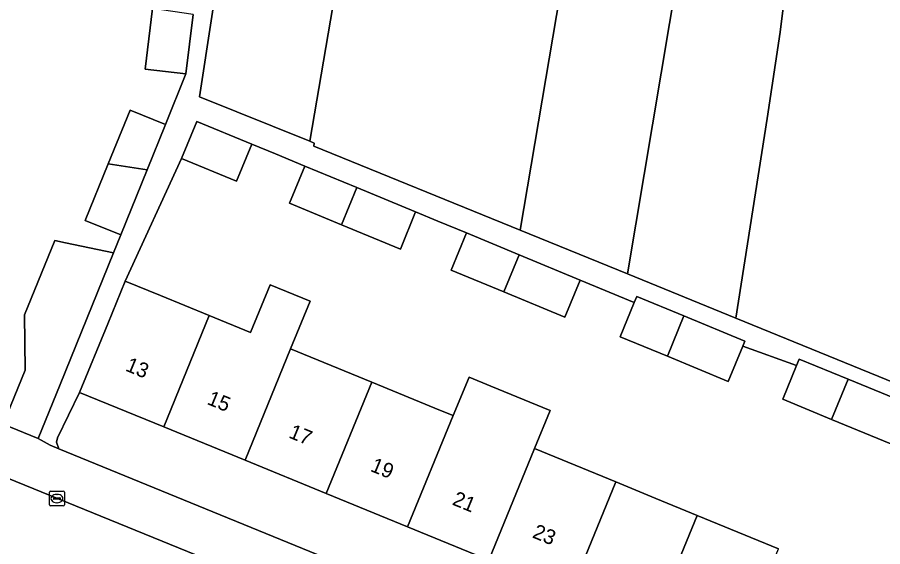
# Model space of a CAD drawing. Extents: x 163008 to 163854, y 382777 to 383982.
# Drawn here: x 163552.6 to 163610.9, y 383121.3 to 383156.9 of the extents above; entities that cross this region are included whole.
import ezdxf

# ---------------------------------------------------------------- set-up
doc = ezdxf.new("R2010")
doc.units = 0
for name, color, linetype in [('IMGEO_Erf', 7, 'Continuous'), ('IMGEO_Kolk', 7, 'Continuous'), ('IMGEO_Pand', 7, 'Continuous'), ('IMGEO_Pand_nummerreeks', 7, 'Continuous'), ('IMGEO_Rijbaan_lokaal_open', 7, 'Continuous'), ('IMGEO_Voetpad_open', 7, 'Continuous')]:
    doc.layers.add(name, color=color, linetype=linetype)

msp = doc.modelspace()

# ---------------------------------------------------------------- linework, layer by layer
at = {"layer": 'IMGEO_Erf'}
for points in [[(163538.257, 383135.219), (163551.599, 383129.553), (163553.083, 383133.175), (163553.039, 383136.915), (163555.085, 383141.91), (163555.814, 383141.76), (163556.877, 383141.541), (163559.048, 383141.095), (163559.532, 383142.293), (163557.142, 383143.262), (163558.688, 383147.076), (163560.155, 383150.693), (163562.544, 383149.725), (163563.922, 383153.139), (163561.18, 383153.465), (163561.665, 383157.549), (163562.127, 383161.441)], [(163611.411, 383128.213), (163607.414, 383129.861), (163604.121, 383131.218), (163605.056, 383133.487), (163601.436, 383134.803), (163600.456, 383132.426), (163596.36, 383134.115), (163593.166, 383135.432), (163594.122, 383137.749), (163590.489, 383139.247), (163589.456, 383136.75), (163585.343, 383138.452), (163581.788, 383139.923), (163582.812, 383142.423), (163580.896, 383143.216), (163579.394, 383143.837), (163578.37, 383141.337), (163574.4, 383142.98), (163570.896, 383144.43), (163571.922, 383146.93), (163569.957, 383147.743), (163568.351, 383148.407), (163567.326, 383145.907), (163563.626, 383147.439), (163559.829, 383139.179), (163562.204, 383138.205), (163565.494, 383136.856), (163568.271, 383135.718), (163569.59, 383138.934), (163572.289, 383137.828), (163570.971, 383134.611), (163576.449, 383132.366), (163581.079, 383130.468), (163581.928, 383130.12), (163582.99, 383132.712), (163584.459, 383132.11), (163588.468, 383130.468), (163587.412, 383127.893), (163592.89, 383125.648), (163595.582, 383124.531), (163598.363, 383123.391), (163603.841, 383121.145)], [(163611.721, 383109.153), (163606.243, 383111.398), (163600.766, 383113.643), (163595.287, 383115.889), (163589.811, 383118.134), (163584.332, 383120.38), (163578.855, 383122.625), (163573.377, 383124.871), (163567.9, 383127.116), (163562.422, 383129.362), (163556.757, 383131.684), (163555.276, 383128.633), (163555.2, 383128.339), (163555.351, 383127.886), (163648.196, 383089.907)]]:
    msp.add_lwpolyline(points, dxfattribs=at)
at = {"layer": 'IMGEO_Kolk'}
for p, q in [((163554.728, 383124.106), (163554.728, 383124.958)), ((163554.803, 383125.032), (163555.655, 383125.032)), ((163554.987, 383124.526), (163554.987, 383124.538)), ((163555.03, 383124.575), (163555.428, 383124.575)), ((163555.216, 383124.812), (163555.241, 383124.812)), ((163555.471, 383124.538), (163555.471, 383124.526)), ((163555.729, 383124.958), (163555.729, 383124.106)), ((163555.655, 383124.032), (163554.803, 383124.032)), ((163555.425, 383124.489), (163555.027, 383124.489)), ((163555.239, 383124.252), (163555.214, 383124.252))]:
    msp.add_line(p, q, dxfattribs=at)
for points in [[(163554.728, 383124.106), (163554.728, 383124.958)], [(163554.803, 383125.032), (163555.655, 383125.032)], [(163555.729, 383124.958), (163555.729, 383124.106)], [(163555.655, 383124.032), (163554.803, 383124.032)]]:
    msp.add_lwpolyline(points, dxfattribs=at)
for centre, radius, start, end in [((163554.805, 383124.956), 0.0765, 91.55205, 178.44795), ((163554.805, 383124.956), 0.0765, 91.55205, 178.44795), ((163555.027, 383124.535), 0.0403, 85.87752, 175.75265), ((163555.432, 383124.537), 0.0386, 1.73085, 96.63898), ((163555.653, 383124.956), 0.0765, 1.55205, 88.44795), ((163555.653, 383124.956), 0.0765, 1.55205, 88.44795), ((163554.805, 383124.108), 0.0765, 181.55205, 268.44795), ((163554.805, 383124.108), 0.0765, 181.55205, 268.44795), ((163555.024, 383124.525), 0.0366, 178.93798, 274.71019), ((163555.428, 383124.532), 0.043, 264.86636, 352.45326), ((163555.653, 383124.108), 0.0765, 271.55205, 358.44795), ((163555.653, 383124.108), 0.0765, 271.55205, 358.44795)]:
    msp.add_arc(centre, radius, start, end, dxfattribs=at)
for centre, major_axis, ratio, start_param, end_param in [((163555.215, 383124.532), (-0.387, 0.002), 0.722429, 4.712389, 7.853982), ((163555.24, 383124.532), (-0.39, 0.002), 0.717154, 1.570796, 4.712389)]:
    msp.add_ellipse(centre, major_axis=major_axis, ratio=ratio, start_param=start_param, end_param=end_param, dxfattribs=at)
at = {"layer": 'IMGEO_Pand'}
for points in [[(163575.341, 383166.634), (163567.317, 383167.857), (163564.835, 383151.595), (163572.264, 383148.601)], [(163575.341, 383166.634), (163572.264, 383148.601), (163572.56, 383148.482), (163572.529, 383148.272), (163586.426, 383142.608), (163590.125, 383164.381)], [(163597.621, 383163.239), (163590.125, 383164.381), (163586.426, 383142.608), (163593.656, 383139.661)], [(163603.961, 383155.946), (163604.715, 383162.158), (163597.621, 383163.239), (163593.656, 383139.661), (163600.974, 383136.678), (163603.078, 383150.126)], [(163631.969, 383158.004), (163605.116, 383162.097), (163604.715, 383162.158), (163603.961, 383155.946), (163603.078, 383150.126), (163600.974, 383136.678), (163625.249, 383126.784)], [(163561.665, 383157.549), (163561.18, 383153.465), (163563.922, 383153.139), (163564.397, 383157.141)], [(163561.312, 383146.684), (163562.544, 383149.725), (163560.155, 383150.693), (163558.688, 383147.076)], [(163568.351, 383148.407), (163564.659, 383149.935), (163563.626, 383147.439), (163567.326, 383145.907)], [(163561.312, 383146.684), (163558.688, 383147.076), (163557.142, 383143.262), (163559.532, 383142.293)], [(163575.425, 383145.48), (163571.922, 383146.93), (163570.896, 383144.43), (163574.4, 383142.98)], [(163579.394, 383143.837), (163575.425, 383145.48), (163574.4, 383142.98), (163578.37, 383141.337)], [(163586.368, 383140.952), (163582.812, 383142.423), (163581.788, 383139.923), (163585.343, 383138.452)], [(163555.452, 383132.204), (163559.048, 383141.095), (163556.877, 383141.541), (163555.814, 383141.76), (163555.085, 383141.91), (163553.039, 383136.915), (163553.083, 383133.175), (163551.599, 383129.553), (163553.968, 383128.582)], [(163586.368, 383140.952), (163585.343, 383138.452), (163589.456, 383136.75), (163590.489, 383139.247)], [(163565.494, 383136.856), (163562.204, 383138.205), (163559.829, 383139.179), (163558.654, 383136.311), (163556.757, 383131.684), (163562.422, 383129.362)], [(163570.971, 383134.611), (163572.289, 383137.828), (163569.59, 383138.934), (163568.271, 383135.718), (163565.494, 383136.856), (163562.422, 383129.362), (163567.9, 383127.116)], [(163597.472, 383136.831), (163594.285, 383138.145), (163594.122, 383137.749), (163593.166, 383135.432), (163596.36, 383134.115)], [(163601.436, 383134.803), (163601.575, 383135.14), (163597.472, 383136.831), (163596.36, 383134.115), (163600.456, 383132.426)], [(163573.377, 383124.871), (163576.449, 383132.366), (163570.971, 383134.611), (163567.9, 383127.116)], [(163608.527, 383132.577), (163605.24, 383133.932), (163605.056, 383133.487), (163604.121, 383131.218), (163607.414, 383129.861)], [(163587.412, 383127.893), (163588.468, 383130.468), (163584.459, 383132.11), (163582.99, 383132.712), (163581.928, 383130.12), (163578.855, 383122.625), (163584.332, 383120.38)], [(163581.928, 383130.12), (163581.079, 383130.468), (163576.449, 383132.366), (163573.377, 383124.871), (163578.855, 383122.625)], [(163612.346, 383130.481), (163612.53, 383130.926), (163608.527, 383132.577), (163607.414, 383129.861), (163611.411, 383128.213)], [(163584.332, 383120.38), (163589.811, 383118.134), (163592.89, 383125.648), (163587.412, 383127.893)], [(163598.363, 383123.391), (163595.582, 383124.531), (163592.89, 383125.648), (163589.811, 383118.134), (163595.287, 383115.889)], [(163598.363, 383123.391), (163595.287, 383115.889), (163600.766, 383113.643), (163603.841, 383121.145)]]:
    msp.add_lwpolyline(points, close=True, dxfattribs=at)
at = {"layer": 'IMGEO_Rijbaan_lokaal_open'}
msp.add_lwpolyline([(163543.777, 383123.82), (163547.625, 383122.548), (163554.966, 383119.373), (163555.314, 383119.26), (163574.252, 383111.519), (163576.095, 383116.039), (163550.724, 383126.385), (163547.235, 383127.815), (163537.399, 383131.89)], dxfattribs=at)
at = {"layer": 'IMGEO_Voetpad_open'}
for points in [[(163625.249, 383126.784), (163600.974, 383136.678), (163593.656, 383139.661), (163586.426, 383142.608), (163572.529, 383148.272), (163572.56, 383148.482), (163572.264, 383148.601), (163564.835, 383151.595), (163567.317, 383167.857)], [(163564.397, 383157.141), (163563.922, 383153.139), (163562.544, 383149.725), (163561.312, 383146.684), (163559.532, 383142.293), (163559.048, 383141.095), (163555.452, 383132.204), (163553.968, 383128.582), (163554.767, 383128.125), (163555.351, 383127.886), (163555.2, 383128.339), (163555.276, 383128.633), (163556.757, 383131.684), (163558.654, 383136.311), (163559.829, 383139.179), (163563.626, 383147.439), (163564.659, 383149.935), (163568.351, 383148.407), (163569.957, 383147.743), (163571.922, 383146.93), (163575.425, 383145.48), (163579.394, 383143.837), (163580.896, 383143.216), (163582.812, 383142.423), (163586.368, 383140.952), (163590.489, 383139.247), (163594.122, 383137.749), (163594.285, 383138.145), (163597.472, 383136.831), (163601.575, 383135.14), (163601.436, 383134.803), (163605.056, 383133.487), (163605.24, 383133.932), (163608.527, 383132.577), (163612.53, 383130.926)], [(163713.136, 383063.343), (163650.485, 383088.971), (163650.083, 383089.135), (163648.196, 383089.907), (163555.351, 383127.886), (163554.767, 383128.125), (163553.968, 383128.582), (163551.599, 383129.553), (163538.257, 383135.219)], [(163537.399, 383131.89), (163547.235, 383127.815), (163547.424, 383128.277), (163550.913, 383126.847), (163550.724, 383126.385), (163576.095, 383116.039), (163578.688, 383114.981), (163633.221, 383092.742), (163634.878, 383092.067), (163697.216, 383066.645), (163699.799, 383065.591), (163711.825, 383060.619), (163713.699, 383059.861), (163714.336, 383064.187)]]:
    msp.add_lwpolyline(points, dxfattribs=at)

# ---------------------------------------------------------------- texts
at = {"layer": 'IMGEO_Pand_nummerreeks'}
for s, rotation, p in [('13', 337.71194, (163559.782, 383133.167)), ('15', 337.70983, (163565.283, 383130.912)), ('17', 337.70983, (163570.783, 383128.658)), ('19', 337.71194, (163576.282, 383126.403)), ('21', 337.71194, (163581.802, 383124.141)), ('23', 337.70983, (163587.199, 383121.928))]:
    msp.add_text(s, height=1, rotation=rotation, dxfattribs=at).set_placement(p)

doc.saveas('drawing.dxf')
